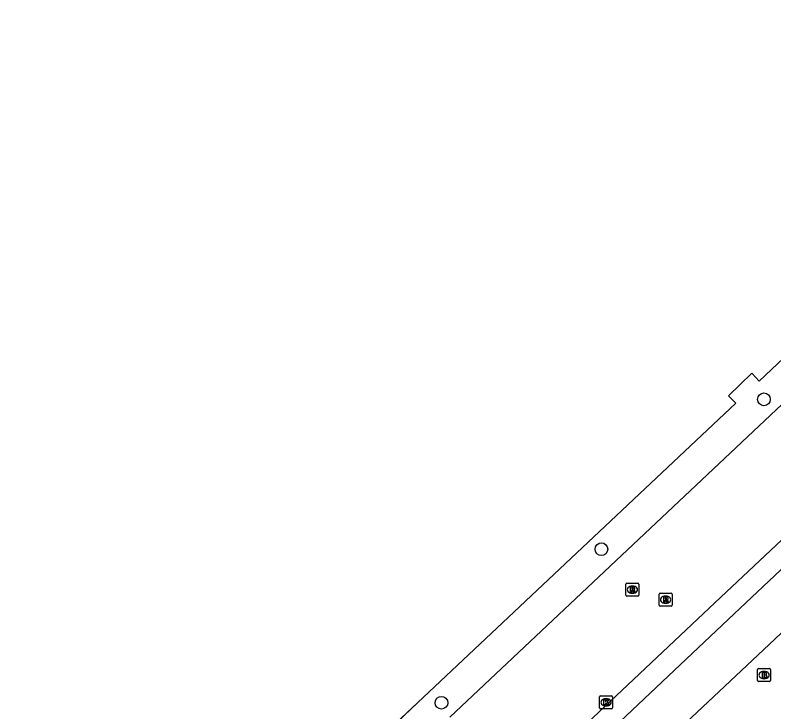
# Model space of a CAD drawing. Extents: x 156141 to 158132, y 385651 to 388399.
# Drawn here: x 156440.2 to 156498.6, y 387530 to 387583.7 of the extents above; entities that cross this region are included whole.
import ezdxf

# ---------------------------------------------------------------- set-up
doc = ezdxf.new("R2010")
doc.units = 0
for name, color, linetype in [('IMGEO_Berm_groen', 7, 'Continuous'), ('IMGEO_Boom', 7, 'Continuous'), ('IMGEO_Brandkraan', 7, 'Continuous'), ('IMGEO_Fietspad_gesloten', 7, 'Continuous'), ('IMGEO_Hek', 7, 'Continuous'), ('IMGEO_Kolk', 7, 'Continuous'), ('IMGEO_Rijbaan_lokaal_gesloten', 7, 'Continuous'), ('IMGEO_Rioolput', 7, 'Continuous')]:
    doc.layers.add(name, color=color, linetype=linetype)

msp = doc.modelspace()

# ---------------------------------------------------------------- linework, layer by layer
at = {"layer": 'IMGEO_Berm_groen'}
msp.add_lwpolyline([(156468.008, 387527.74), (156471.142, 387530.701), (156495.654, 387553.795), (156495.089, 387554.361), (156496.881, 387556.093), (156497.455, 387555.488), (156510.629, 387567.966), (156529.863, 387586.065), (156536.23, 387592.718), (156540.59, 387597.212)], dxfattribs=at)
at = {"layer": 'IMGEO_Boom'}
for centre in [(156497.807, 387554.08), (156485.304, 387542.54), (156472.987, 387530.708)]:
    msp.add_circle(centre, 0.489, dxfattribs=at)
at = {"layer": 'IMGEO_Brandkraan'}
for p, q in [((156497.32, 387532.417), (156497.32, 387533.269)), ((156497.395, 387533.343), (156498.247, 387533.343)), ((156497.808, 387533.123), (156497.833, 387533.123)), ((156498.321, 387533.269), (156498.321, 387532.417)), ((156497.831, 387532.563), (156497.806, 387532.563)), ((156498.247, 387532.343), (156497.395, 387532.343))]:
    msp.add_line(p, q, dxfattribs=at)
for points in [[(156497.32, 387532.417), (156497.32, 387533.269)], [(156497.395, 387533.343), (156498.247, 387533.343)], [(156498.321, 387533.269), (156498.321, 387532.417)], [(156497.668, 387533.043), (156497.668, 387532.643), (156497.881, 387532.643)], [(156497.899, 387533.043), (156497.668, 387533.043)], [(156497.847, 387532.962), (156497.793, 387532.962), (156497.793, 387532.886)], [(156497.793, 387532.886), (156497.846, 387532.886)], [(156497.855, 387532.81), (156497.793, 387532.81), (156497.793, 387532.729)], [(156497.793, 387532.729), (156497.855, 387532.729)], [(156498.247, 387532.343), (156497.395, 387532.343)]]:
    msp.add_lwpolyline(points, dxfattribs=at)
for centre, radius, start, end in [((156497.397, 387533.267), 0.0765, 91.55205, 178.44795), ((156497.397, 387533.267), 0.0765, 91.55205, 178.44795), ((156498.245, 387533.267), 0.0765, 1.55205, 88.44795), ((156498.245, 387533.267), 0.0765, 1.55205, 88.44795), ((156497.848, 387532.924), 0.0379, 267.82845, 90.93552), ((156497.856, 387532.769), 0.0404, 269.87594, 90.50774), ((156497.887, 387532.894), 0.251, 268.66757, 293.53466), ((156497.903, 387532.898), 0.145, 59.4692, 91.53667), ((156497.928, 387532.945), 0.0922, 285.51372, 58.15012), ((156497.933, 387532.753), 0.105, 301.31148, 78.98903), ((156497.397, 387532.419), 0.0765, 181.55205, 268.44795), ((156497.397, 387532.419), 0.0765, 181.55205, 268.44795), ((156498.245, 387532.419), 0.0765, 271.55205, 358.44795), ((156498.245, 387532.419), 0.0765, 271.55205, 358.44795)]:
    msp.add_arc(centre, radius, start, end, dxfattribs=at)
for centre, major_axis, ratio, start_param, end_param in [((156497.807, 387532.843), (-0.387, 0.002), 0.722429, 4.712389, 7.853982), ((156497.832, 387532.843), (-0.39, 0.002), 0.717154, 1.570796, 4.712389)]:
    msp.add_ellipse(centre, major_axis=major_axis, ratio=ratio, start_param=start_param, end_param=end_param, dxfattribs=at)
at = {"layer": 'IMGEO_Fietspad_gesloten'}
for points in [[(156585.415, 387620.086), (156578.126, 387613.433), (156551.398, 387590.304), (156495.527, 387537.568), (156379.452, 387427.902)], [(156590.669, 387620.135), (156581.442, 387611.597), (156554.376, 387588.321), (156498.217, 387535.194), (156430.268, 387471.316), (156381.614, 387425.402)]]:
    msp.add_lwpolyline(points, dxfattribs=at)
at = {"layer": 'IMGEO_Hek'}
msp.add_lwpolyline([(156548.867, 387605.742), (156540.59, 387597.212), (156536.23, 387592.718), (156529.863, 387586.065), (156510.629, 387567.966), (156497.455, 387555.488), (156496.881, 387556.093), (156495.089, 387554.361), (156495.654, 387553.795), (156471.142, 387530.701), (156467.766, 387527.512), (156457.451, 387517.769), (156452.106, 387512.72), (156425.089, 387487.348), (156391.387, 387455.539), (156391.052, 387455.634), (156386.592, 387456.896), (156386.35, 387456.964), (156377.511, 387448.6), (156375.204, 387442.28), (156374.956, 387442.047), (156370.988, 387438.316), (156367.952, 387435.462), (156364.053, 387431.796)], dxfattribs=at)
at = {"layer": 'IMGEO_Kolk'}
for p, q in [((156485.159, 387530.318), (156485.159, 387531.17)), ((156485.234, 387531.244), (156486.086, 387531.244)), ((156485.647, 387531.024), (156485.672, 387531.024)), ((156486.16, 387531.17), (156486.16, 387530.318)), ((156486.086, 387530.244), (156485.234, 387530.244)), ((156485.67, 387530.464), (156485.645, 387530.464))]:
    msp.add_line(p, q, dxfattribs=at)
for points in [[(156485.159, 387530.318), (156485.159, 387531.17)], [(156485.234, 387531.244), (156486.086, 387531.244)], [(156485.48, 387530.944), (156485.603, 387530.944), (156485.603, 387530.793), (156485.733, 387530.944), (156485.897, 387530.944), (156485.751, 387530.793), (156485.904, 387530.544), (156485.752, 387530.544), (156485.667, 387530.708), (156485.603, 387530.641), (156485.603, 387530.544), (156485.48, 387530.544), (156485.48, 387530.944)], [(156486.16, 387531.17), (156486.16, 387530.318)], [(156486.086, 387530.244), (156485.234, 387530.244)]]:
    msp.add_lwpolyline(points, dxfattribs=at)
for centre, start, end in [((156485.236, 387531.168), 91.55205, 178.44795), ((156485.236, 387531.168), 91.55205, 178.44795), ((156486.084, 387531.168), 1.55205, 88.44795), ((156486.084, 387531.168), 1.55205, 88.44795), ((156485.236, 387530.32), 181.55205, 268.44795), ((156485.236, 387530.32), 181.55205, 268.44795), ((156486.084, 387530.32), 271.55205, 358.44795), ((156486.084, 387530.32), 271.55205, 358.44795)]:
    msp.add_arc(centre, 0.0765, start, end, dxfattribs=at)
for centre, major_axis, ratio, start_param, end_param in [((156485.646, 387530.744), (-0.387, 0.002), 0.722429, 4.712389, 7.853982), ((156485.671, 387530.744), (-0.39, 0.002), 0.717154, 1.570796, 4.712389)]:
    msp.add_ellipse(centre, major_axis=major_axis, ratio=ratio, start_param=start_param, end_param=end_param, dxfattribs=at)
at = {"layer": 'IMGEO_Rijbaan_lokaal_gesloten'}
for points in [[(156379.528, 387430.462), (156494.497, 387538.848), (156552.666, 387593.555), (156552.503, 387593.766), (156576.876, 387614.53)], [(156473.626, 387529.59), (156535.77, 387588.187)]]:
    msp.add_lwpolyline(points, dxfattribs=at)
at = {"layer": 'IMGEO_Rioolput'}
for p, q in [((156487.186, 387538.996), (156487.186, 387539.848)), ((156487.261, 387539.922), (156488.113, 387539.922)), ((156487.674, 387539.702), (156487.699, 387539.702)), ((156488.187, 387539.848), (156488.187, 387538.996)), ((156488.113, 387538.922), (156487.261, 387538.922)), ((156487.697, 387539.142), (156487.672, 387539.142)), ((156489.74, 387538.223), (156489.74, 387539.075)), ((156489.815, 387539.149), (156490.667, 387539.149)), ((156490.228, 387538.929), (156490.253, 387538.929)), ((156490.741, 387539.075), (156490.741, 387538.223)), ((156490.251, 387538.369), (156490.226, 387538.369)), ((156490.667, 387538.149), (156489.815, 387538.149))]:
    msp.add_line(p, q, dxfattribs=at)
for points in [[(156487.186, 387538.996), (156487.186, 387539.848)], [(156487.261, 387539.922), (156488.113, 387539.922)], [(156487.775, 387539.62), (156487.523, 387539.622), (156487.523, 387539.222)], [(156487.701, 387539.541), (156487.647, 387539.541), (156487.647, 387539.46)], [(156488.187, 387539.848), (156488.187, 387538.996)], [(156488.113, 387538.922), (156487.261, 387538.922)], [(156487.523, 387539.222), (156487.647, 387539.222), (156487.647, 387539.384), (156487.658, 387539.384)], [(156487.647, 387539.46), (156487.699, 387539.46)], [(156487.705, 387539.355), (156487.776, 387539.222), (156487.916, 387539.222), (156487.851, 387539.348)], [(156489.74, 387538.223), (156489.74, 387539.075)], [(156489.815, 387539.149), (156490.667, 387539.149)], [(156490.741, 387539.075), (156490.741, 387538.223)], [(156490.329, 387538.847), (156490.077, 387538.849), (156490.077, 387538.449)], [(156490.077, 387538.449), (156490.201, 387538.449), (156490.201, 387538.611), (156490.212, 387538.611)], [(156490.255, 387538.768), (156490.201, 387538.768), (156490.201, 387538.687)], [(156490.201, 387538.687), (156490.253, 387538.687)], [(156490.259, 387538.582), (156490.33, 387538.449), (156490.47, 387538.449), (156490.405, 387538.575)], [(156490.667, 387538.149), (156489.815, 387538.149)]]:
    msp.add_lwpolyline(points, dxfattribs=at)
for centre, radius, start, end in [((156487.263, 387539.846), 0.0765, 91.55205, 178.44795), ((156487.263, 387539.846), 0.0765, 91.55205, 178.44795), ((156487.707, 387539.445), 0.0964, 77.00612, 93.18647), ((156487.721, 387539.502), 0.0378, 276.66336, 79.67722), ((156487.774, 387539.51), 0.109, 350.36119, 89.41601), ((156487.772, 387539.51), 0.112, 277.58423, 350.98172), ((156488.111, 387539.846), 0.0765, 1.55205, 88.44795), ((156488.111, 387539.846), 0.0765, 1.55205, 88.44795), ((156487.263, 387538.998), 0.0765, 181.55205, 268.44795), ((156487.263, 387538.998), 0.0765, 181.55205, 268.44795), ((156487.657, 387539.331), 0.0533, 26.02933, 88.69889), ((156487.683, 387539.649), 0.19, 274.7715, 282.96867), ((156487.756, 387539.295), 0.108, 29.51342, 73.79051), ((156488.111, 387538.998), 0.0765, 271.55205, 358.44795), ((156488.111, 387538.998), 0.0765, 271.55205, 358.44795), ((156489.817, 387539.073), 0.0765, 91.55205, 178.44795), ((156489.817, 387539.073), 0.0765, 91.55205, 178.44795), ((156490.665, 387539.073), 0.0765, 1.55205, 88.44795), ((156490.665, 387539.073), 0.0765, 1.55205, 88.44795), ((156490.211, 387538.558), 0.0533, 26.02933, 88.69889), ((156490.237, 387538.876), 0.19, 274.7715, 282.96867), ((156490.261, 387538.672), 0.0964, 77.00612, 93.18647), ((156490.275, 387538.729), 0.0378, 276.66336, 79.67722), ((156490.328, 387538.737), 0.109, 350.36119, 89.41601), ((156490.326, 387538.737), 0.112, 277.58423, 350.98172), ((156490.31, 387538.522), 0.108, 29.51342, 73.79051), ((156489.817, 387538.225), 0.0765, 181.55205, 268.44795), ((156489.817, 387538.225), 0.0765, 181.55205, 268.44795), ((156490.665, 387538.225), 0.0765, 271.55205, 358.44795), ((156490.665, 387538.225), 0.0765, 271.55205, 358.44795)]:
    msp.add_arc(centre, radius, start, end, dxfattribs=at)
for centre, major_axis, ratio, start_param, end_param in [((156487.673, 387539.422), (-0.387, 0.002), 0.722429, 4.712389, 7.853982), ((156487.698, 387539.422), (-0.39, 0.002), 0.717154, 1.570796, 4.712389), ((156490.227, 387538.649), (-0.387, 0.002), 0.722429, 4.712389, 7.853982), ((156490.252, 387538.649), (-0.39, 0.002), 0.717154, 1.570796, 4.712389)]:
    msp.add_ellipse(centre, major_axis=major_axis, ratio=ratio, start_param=start_param, end_param=end_param, dxfattribs=at)

doc.saveas('drawing.dxf')
